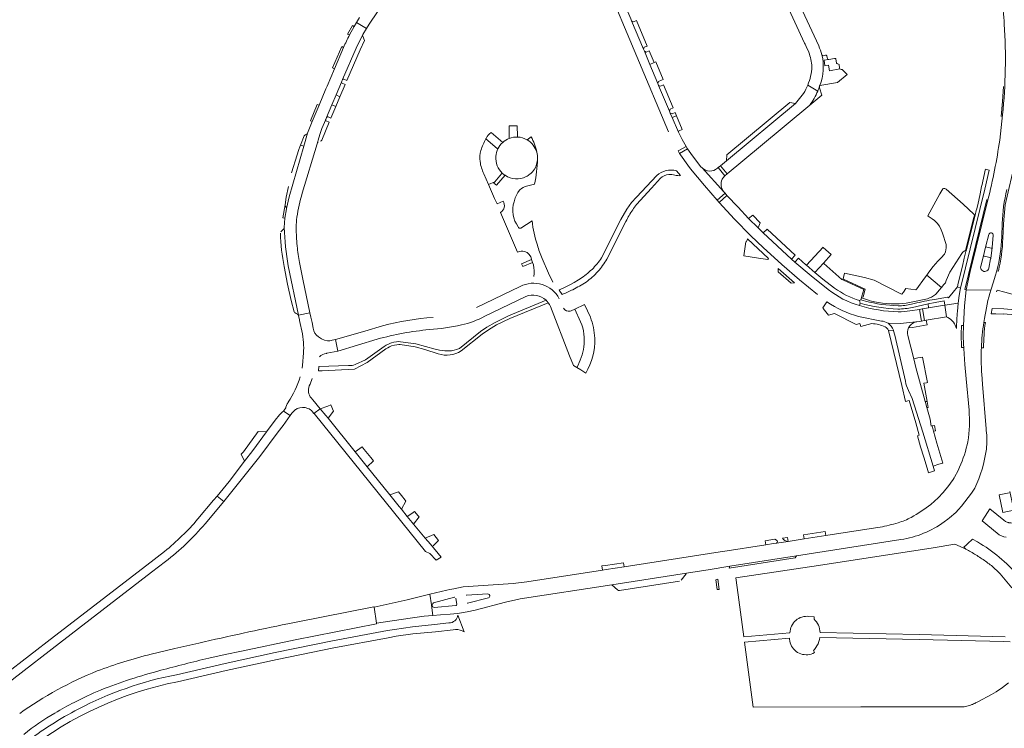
# Model space of a CAD drawing. Header units: metres. Extents: x 166325 to 190320, y 381923 to 404576.
# Tile 726 of 1056: x 174881 to 175302, y 396238 to 396541. Entities that reach past the tile are written whole.
import ezdxf

# ---------------------------------------------------------------- set-up
doc = ezdxf.new("R2010")
doc.units = ezdxf.units.M
for name, color, linetype, lineweight in [('B-WE-OG-WATER_MEER-GV', 8, 'Continuous', 18), ('B-WE-VH-VERHARDING_ASFALT-GV', 8, 'Continuous', 18), ('B-WE-VH-VERHARDING_BETONSTRAATSTEEN-GV', 8, 'Continuous', 18), ('B-WE-VH-VERHARDING_HALFVERHARDING-GV', 8, 'Continuous', 18), ('B-WE-VH-VERHARDING_STRAATBAKSTEEN-GV', 8, 'Continuous', 18)]:
    doc.layers.add(name, color=color, linetype=linetype, lineweight=lineweight)

msp = doc.modelspace()

# ---------------------------------------------------------------- linework, layer by layer
at = {"layer": 'B-WE-OG-WATER_MEER-GV', "flags": 128}
for points in [[(175283.997, 396462.475), (175276.835, 396468.749), (175276.571, 396468.934), (175276.271, 396469.048), (175275.951, 396469.085), (175275.632, 396469.042), (175275.389, 396468.951), (175274.082, 396466.765), (175268.948, 396457.368), (175269.149, 396457.26), (175270.763, 396456.167), (175271.839, 396455.372), (175272.983, 396454.304), (175273.945, 396453.014), (175274.656, 396451.471), (175275.282, 396450.013), (175276.779, 396445.207), (175276.829, 396443.722), (175276.535, 396441.978), (175276.083, 396440.998), (175274.631, 396439.426), (175273.244, 396438.122), (175271.242, 396435.764), (175269.461, 396433.325), (175268.535, 396432.056), (175274.842, 396426.85), (175275.873, 396428.025), (175276.503, 396428.744), (175276.783, 396429.762), (175278.411, 396433.291), (175283.458, 396441.376), (175283.84, 396441.81), (175284.113, 396442.045), (175284.828, 396442.483), (175285.041, 396442.613), (175288.641, 396456.698), (175288.929, 396457.848), (175288.658, 396458.102)], [(175257.443, 396424.089), (175246.018, 396429.998), (175241.994, 396431.076), (175233.442, 396432.981), (175233.368, 396432.998), (175232.834, 396430.444), (175232.979, 396430.377), (175242.203, 396426.115), (175241.33, 396422.773), (175241.132, 396422.274), (175244, 396421.261), (175244.394, 396421.156), (175246.134, 396420.746), (175247.891, 396420.413), (175249.662, 396420.159), (175251.441, 396419.984), (175253.227, 396419.888), (175253.831, 396419.844), (175255.304, 396419.792), (175256.777, 396419.817), (175258.247, 396419.92), (175259.709, 396420.101), (175261.16, 396420.358), (175262.593, 396420.692), (175268.827, 396421.984), (175269.727, 396422.321), (175270.596, 396422.732), (175271.428, 396423.214), (175272.217, 396423.763), (175272.589, 396424.057), (175273.811, 396425.674), (175274.842, 396426.85), (175268.535, 396432.056), (175267.608, 396430.786), (175264.281, 396426.202), (175263.877, 396425.804), (175259.557, 396426.398), (175258.579, 396424.747), (175257.825, 396423.892)]]:
    msp.add_lwpolyline(points, close=True, dxfattribs=at)
at = {"layer": 'B-WE-VH-VERHARDING_ASFALT-GV'}
for points in [[(175299.051, 396562.746, -0.0150213), (175301.62, 396539.243)], [(175301.62, 396539.243, -0.0411074), (175300.873, 396500.588)], [(175300.736, 396454.111, -0.0515201), (175302.689, 396468.65)], [(175294.976, 396449.446, -0.9607958), (175296.868, 396449.006)], [(175298.428, 396433.944, 0.0528694), (175300.534, 396448.51)], [(175293.125, 396413.545, -0.0255173), (175295.798, 396425.731)], [(175291.839, 396401.044, -0.0270486), (175292.867, 396411.914)], [(175291.802, 396393.988, -0.0174315), (175291.839, 396401.044)], [(175292.017, 396389.758, -0.0106349), (175291.802, 396393.988)], [(175286.55, 396374.37, -0.0682696), (175286.051, 396360.938)], [(175293.96, 396357.767, 0.0562102), (175293.91, 396365.737)], [(175286.051, 396360.938, -0.0513611), (175282.528, 396350.015)], [(175288.968, 396341.146, 0.0830362), (175293.96, 396357.767)], [(175270.287, 396334.158, -0.0434697), (175261.839, 396328.599)], [(174957.342, 396327.916, -0.0481485), (174943.088, 396314.069)], [(174943.53, 396309.722, 0.051101), (174960.407, 396325.839)], [(175254.329, 396325.76, -0.0391599), (175246.645, 396324.165)], [(175261.839, 396328.599, -0.0510573), (175256.376, 396326.304)], [(175257.485, 396319.116, 0.1168644), (175276, 396326.66)], [(175058.203, 396290.152, -0.6737729), (175057.859, 396292.034)], [(175071.848, 396295.369, -0.0700657), (175071.947, 396295.388)], [(175068.334, 396286.849, -0.3968518), (175064.527, 396283.55)], [(174995.757, 396283.158, 0.0048675), (174957.71, 396274.919)], [(175067.342, 396280.696, -0.140502), (175071.042, 396279.71)], [(174937.337, 396270.186, 0.0245403), (174914.384, 396263.009)], [(174941.463, 396263.255, -0.009447), (174962.025, 396268.443)], [(174914.384, 396263.009, 0.0588145), (174881.263, 396244.833)], [(174915.826, 396254.837, -0.0300367), (174941.463, 396263.255)], [(174948.138, 396261.387, 0.0720127), (174906.268, 396246.702)], [(174884.34, 396228.898, -0.1177482), (174948.653, 396258.381)], [(174904.58, 396249.568, -0.0185871), (174915.826, 396254.837)], [(174906.268, 396246.702, 0.0433421), (174883.684, 396232.299)], [(174896.283, 396244.998, -0.0142223), (174904.58, 396249.568)], [(174882.987, 396235.906, -0.0339572), (174896.283, 396244.998)]]:
    msp.add_lwpolyline(points, format="xyb", dxfattribs=at)
at = {"layer": 'B-WE-VH-VERHARDING_ASFALT-GV', "flags": 128}
for points in [[(175294.61, 396464.26), (175287.07, 396433.68), (175285.38, 396425.84), (175295.798, 396425.731), (175297.053, 396429.239), (175297.782, 396431.579), (175298.428, 396433.944)], [(175291.607, 396435.921), (175292.55, 396439.807), (175293.725, 396444.535), (175293.74, 396444.597), (175294.976, 396449.446)], [(175296.868, 396449.006), (175296.493, 396443.997), (175296.482, 396443.917), (175295.807, 396439.131), (175295.79, 396439.011), (175294.961, 396435.094)], [(175295.798, 396425.731), (175285.38, 396425.84), (175284.631, 396418.913), (175284.174, 396410.536), (175284.06, 396406.237)], [(175292.867, 396411.914), (175293.125, 396413.545)], [(175284.311, 396401.12), (175284.349, 396400.712), (175284.822, 396393.84), (175285.36, 396387.783), (175286.55, 396374.37)], [(175293.91, 396365.737), (175293.861, 396366.357), (175292.35, 396385.538), (175292.017, 396389.758)], [(175282.528, 396350.015), (175281.913, 396348.667), (175280.347, 396345.777), (175280.212, 396345.529), (175279.827, 396344.818), (175278.687, 396343.186), (175277.969, 396342.159), (175275.524, 396339.21), (175273.386, 396336.967), (175270.287, 396334.158)], [(175276, 396326.66), (175277.461, 396327.78), (175278.283, 396328.41), (175280.883, 396330.69), (175282.067, 396331.942), (175283.369, 396333.318), (175287.614, 396338.951), (175288.968, 396341.146)], [(174960.407, 396325.839), (174968.375, 396335.405), (174965.521, 396337.7), (174964.049, 396335.896), (174957.342, 396327.916)], [(175256.376, 396326.304), (175254.329, 396325.76)], [(175246.645, 396324.165), (175225.42, 396320.866), (175216.173, 396319.429), (175209.321, 396318.364), (175204.419, 396317.602), (175203.12, 396317.4), (175199.88, 396316.896), (175181.387, 396314.021), (175180.284, 396313.85), (175139.29, 396307.478), (175131.71, 396306.3), (175130.135, 396306.055), (175097.745, 396301.02), (175091.88, 396300.42), (175070.65, 396298.96), (175066.573, 396298.131), (175064.85, 396297.793), (175063.56, 396297.54), (175056.342, 396295.73), (175057.117, 396291.177), (175057.126, 396291.104), (175057.659, 396286.655), (175060.87, 396286.94), (175065.08, 396287.19), (175068.19, 396287.5), (175072.321, 396288.207), (175075.68, 396288.91), (175088.71, 396292.35), (175093.05, 396293.4), (175094.907, 396293.778), (175134.036, 396299.847), (175165.959, 396304.798), (175174.253, 396306.096), (175175.26, 396306.254), (175184.455, 396307.692), (175212.833, 396312.131), (175257.485, 396319.116)], [(174943.088, 396314.069), (174935.51, 396308.235), (174896.08, 396277.88)], [(174865.28, 396249.09), (174875.514, 396257.108), (174877.067, 396258.326), (174878.831, 396259.708), (174898.26, 396274.93), (174937.571, 396305.142), (174943.53, 396309.722)], [(175057.859, 396292.034), (175066.912, 396294.462)], [(175071.947, 396295.388), (175081.169, 396295.944)], [(175081.449, 396294.181), (175072.477, 396291.903)], [(174962.025, 396268.443), (174968.998, 396270.016), (174975.99, 396271.5), (174998.802, 396276.265), (175033.623, 396283.098), (175033.65, 396283.34), (175032.57, 396290.22), (175032.49, 396290.45), (175000.072, 396283.962), (174995.757, 396283.158)], [(175071.042, 396279.71), (175068.334, 396286.849)], [(174948.653, 396258.381), (174969.42, 396263.156), (174991.122, 396267.839), (175015.422, 396272.831), (175038.594, 396277.163), (175041.991, 396277.824), (175049.148, 396278.797), (175058.715, 396279.765), (175066.266, 396280.591), (175067.342, 396280.696)], [(175064.527, 396283.55), (175058.355, 396282.89), (175048.922, 396281.88), (175041.346, 396280.75), (175038.284, 396280.302), (175014.799, 396275.816), (174990.383, 396270.927), (174969.005, 396266.233)], [(174896.08, 396277.88), (174874.787, 396261.35), (174873.313, 396260.205), (174870.447, 396257.98), (174862.947, 396252.158), (174856.625, 396247.375), (174864.555, 396238.585)], [(174957.71, 396274.919), (174947.517, 396272.579), (174937.337, 396270.186)], [(174969.005, 396266.233), (174948.138, 396261.387)]]:
    msp.add_lwpolyline(points, dxfattribs=at)
for points in [[(174991.643, 396365.075), (174993.726, 396367.814), (174996.763, 396372.093), (174993.82, 396373.918), (174993.495, 396373.617), (174992.738, 396372.997), (174992.459, 396372.754), (174992.188, 396372.451), (174990.342, 396370.191), (174986.679, 396365.203), (174980.759, 396357.136), (174977.228, 396352.542), (174970.64, 396343.972), (174965.521, 396337.7), (174968.375, 396335.405), (174971.825, 396339.717), (174983.721, 396354.659)], [(175057.126, 396291.104), (175057.117, 396291.177), (175056.342, 396295.73), (175046.73, 396293.32), (175032.57, 396290.22), (175033.65, 396283.34), (175047.94, 396285.53), (175053.99, 396286.33), (175057.659, 396286.655)]]:
    msp.add_lwpolyline(points, close=True, dxfattribs=at)
at = {"layer": 'B-WE-VH-VERHARDING_BETONSTRAATSTEEN-GV', "flags": 128}
for points in [[(175229.145, 396524.676), (175226.742, 396524.272), (175226.602, 396524.25), (175224.666, 396523.904), (175225.002, 396521.438), (175226.569, 396521.775), (175227.017, 396519.421), (175231.458, 396520.166), (175231.299, 396520.453), (175231.098, 396522.027)], [(175229.936, 396522.801), (175229.688, 396524.3)], [(175232.904, 396429.956), (175232.341, 396430.216), (175232.254, 396430.256), (175224.516, 396437.129), (175224.402, 396437.163), (175220.686, 396433.272), (175224.192, 396430.366), (175229.176, 396426.553)], [(175239.82, 396421.305), (175240.4, 396421.545), (175240.666, 396422.438), (175240.862, 396423.094), (175241.697, 396425.892), (175232.904, 396429.956)], [(175057.785, 396316.406), (175060.081, 396318.781), (175058.005, 396321.289), (175054.411, 396319.773), (175056.626, 396317.153)]]:
    msp.add_lwpolyline(points, dxfattribs=at)
at = {"layer": 'B-WE-VH-VERHARDING_BETONSTRAATSTEEN-GV'}
for points in [[(175229.688, 396524.3, 0.4603083), (175229.145, 396524.676)], [(175230.595, 396522.38, -0.4388003), (175229.936, 396522.801)], [(175231.098, 396522.027, 0.311024), (175230.595, 396522.38)]]:
    msp.add_lwpolyline(points, format="xyb", dxfattribs=at)
at = {"layer": 'B-WE-VH-VERHARDING_BETONSTRAATSTEEN-GV', "flags": 128}
for points in [[(175265.385, 396417.454), (175266.233, 396412.478), (175267.437, 396412.674), (175267.578, 396412.697), (175266.729, 396417.681), (175266.574, 396417.656)], [(174975.768, 396355.61), (174977.228, 396352.542), (174980.759, 396357.136), (174986.679, 396365.203), (174983.143, 396365.229), (174976.798, 396356.53)], [(175225.158, 396322.553), (175215.911, 396321.121), (175216.173, 396319.429), (175225.42, 396320.866)], [(175129.791, 396307.855), (175130.135, 396306.055), (175131.71, 396306.3), (175139.29, 396307.478), (175139.022, 396309.212), (175131.419, 396308.035)]]:
    msp.add_lwpolyline(points, close=True, dxfattribs=at)
at = {"layer": 'B-WE-VH-VERHARDING_HALFVERHARDING-GV', "flags": 128}
for points in [[(175271.212, 396315.652), (175222.353, 396308.02)], [(175280.467, 396317.191), (175271.212, 396315.652)], [(175282.747, 396316.154), (175280.467, 396317.191)], [(175285.211, 396315.033), (175282.747, 396316.154)], [(175222.353, 396308.02), (175187.004, 396302.774)], [(175187.004, 396302.774), (175187.551, 396298.699)], [(175187.551, 396298.699), (175190.395, 396277.527)], [(175211.566, 396283.478), (175212.052, 396284.055)], [(175212.052, 396284.055), (175212.597, 396284.578)], [(175212.597, 396284.578), (175213.194, 396285.042)], [(175213.194, 396285.042), (175213.837, 396285.441)], [(175213.837, 396285.441), (175214.518, 396285.771)], [(175214.518, 396285.771), (175215.23, 396286.028)], [(175215.23, 396286.028), (175215.965, 396286.209)], [(175215.965, 396286.209), (175216.715, 396286.313)], [(175216.715, 396286.313), (175217.471, 396286.338)], [(175217.471, 396286.338), (175218.004, 396286.308)], [(175218.004, 396286.308), (175220.451, 396286.087)], [(175220.451, 396286.087), (175220.426, 396285.109)], [(175220.426, 396285.109), (175220.908, 396284.6)], [(175220.908, 396284.6), (175221.415, 396283.956)], [(175221.415, 396283.956), (175221.857, 396283.265)], [(175210.124, 396279.282), (175210.173, 396280.03)], [(175210.173, 396280.03), (175210.301, 396280.77)], [(175210.301, 396280.77), (175210.507, 396281.492)], [(175210.507, 396281.492), (175210.789, 396282.189)], [(175210.789, 396282.189), (175211.143, 396282.854)], [(175211.143, 396282.854), (175211.566, 396283.478)], [(175221.857, 396283.265), (175222.23, 396282.535)], [(175222.23, 396282.535), (175222.53, 396281.772)], [(175222.53, 396281.772), (175222.754, 396280.983)], [(175222.754, 396280.983), (175222.9, 396280.177)], [(175222.9, 396280.177), (175222.967, 396279.359)], [(175190.395, 396277.527), (175210.124, 396279.282)], [(175209.947, 396277.031), (175190.692, 396275.314)], [(175190.692, 396275.314), (175194.417, 396247.576)], [(175209.967, 396276.501), (175209.947, 396277.031)], [(175210.062, 396275.752), (175209.967, 396276.501)], [(175210.236, 396275.018), (175210.062, 396275.752)], [(175222.44, 396275.506), (175222.083, 396274.628)], [(175222.721, 396276.412), (175222.44, 396275.506)], [(175222.925, 396277.338), (175222.721, 396276.412)], [(175265.211, 396276.469), (175222.925, 396277.338)], [(175222.967, 396279.359), (175265.258, 396278.491)], [(175301.382, 396275.52), (175265.211, 396276.469)], [(175265.258, 396278.491), (175301.976, 396277.527)], [(175304.06, 396275.429), (175301.382, 396275.52)], [(175210.487, 396274.306), (175210.236, 396275.018)], [(175210.811, 396273.624), (175210.487, 396274.306)], [(175211.206, 396272.981), (175210.811, 396273.624)], [(175211.667, 396272.383), (175211.206, 396272.981)], [(175212.188, 396271.838), (175211.667, 396272.383)], [(175212.764, 396271.35), (175212.188, 396271.838)], [(175213.388, 396270.926), (175212.764, 396271.35)], [(175220.59, 396272.215), (175220.122, 396271.674)], [(175220.122, 396271.674), (175220.59, 396270.828)], [(175221.155, 396272.976), (175220.59, 396272.215)], [(175221.654, 396273.782), (175221.155, 396272.976)], [(175222.083, 396274.628), (175221.654, 396273.782)], [(175214.054, 396270.571), (175213.388, 396270.926)], [(175214.754, 396270.288), (175214.054, 396270.571)], [(175215.48, 396270.08), (175214.754, 396270.288)], [(175216.223, 396269.95), (175215.48, 396270.08)], [(175216.976, 396269.9), (175216.223, 396269.95)], [(175217.73, 396269.93), (175216.976, 396269.9)], [(175218.477, 396270.039), (175217.73, 396269.93)], [(175219.208, 396270.227), (175218.477, 396270.039)], [(175219.915, 396270.491), (175219.208, 396270.227)], [(175220.59, 396270.828), (175219.915, 396270.491)], [(175298.095, 396254.075), (175300.825, 396255.93)], [(175300.825, 396255.93), (175303.471, 396257.876)], [(175290.381, 396249.863), (175296.18, 396252.89)], [(175296.18, 396252.89), (175298.095, 396254.075)], [(175194.417, 396247.576), (175240.299, 396247.686)], [(175240.299, 396247.686), (175284.352, 396247.71)], [(175284.352, 396247.71), (175284.46, 396247.71)], [(175287.766, 396248.611), (175287.776, 396248.614)], [(175287.776, 396248.614), (175287.988, 396248.697)], [(175288.941, 396249.107), (175288.994, 396249.132)]]:
    msp.add_lwpolyline(points, dxfattribs=at)
at = {"layer": 'B-WE-VH-VERHARDING_HALFVERHARDING-GV'}
for points in [[(175287.889, 396313.531, 0.0077575), (175285.732, 396314.752)], [(175290.005, 396312.242, 0.0079593), (175287.889, 396313.531)], [(175292.078, 396310.884, 0.0078329), (175290.005, 396312.242)], [(175294.107, 396309.461, 0.0081647), (175292.078, 396310.884)], [(175284.46, 396247.71, 0.0332012), (175286.713, 396248.247)], [(175286.713, 396248.247, 0.0173221), (175287.766, 396248.611)], [(175287.988, 396248.697, 0.0143007), (175288.941, 396249.107)], [(175288.994, 396249.132, 0.0225472), (175290.381, 396249.863)]]:
    msp.add_lwpolyline(points, format="xyb", dxfattribs=at)
at = {"layer": 'B-WE-VH-VERHARDING_STRAATBAKSTEEN-GV', "flags": 128}
for points in [[(175222.378, 396530.038), (175215.491, 396544.964), (175198.747, 396581.251), (175195.587, 396588.099), (175195.106, 396589.142), (175194.405, 396590.661), (175193.44, 396592.749), (175191.75, 396596.414), (175187.772, 396605.035), (175187.484, 396605.533), (175187.165, 396606.352), (175182.516, 396604.919), (175186.437, 396596.316), (175189.862, 396588.87), (175216.379, 396531.226), (175216.621, 396530.7), (175217.039, 396529.791), (175218.194, 396527.279)], [(175154.029, 396513.172), (175153.682, 396514.013), (175150.283, 396522.122), (175147.951, 396527.741), (175147.588, 396528.576), (175142.501, 396540.698), (175142.144, 396541.54), (175139.49, 396547.835), (175136.713, 396554.455), (175136.175, 396555.755), (175134.611, 396559.509), (175128.044, 396575.14), (175126.502, 396578.827), (175126.163, 396579.663), (175121.237, 396591.386), (175117.666, 396589.943), (175158.208, 396493.289)], [(175026.293, 396542.175), (175025.054, 396540.056), (175029.32, 396537.519), (175030.392, 396539.237), (175033.965, 396544.568), (175034.76, 396545.623), (175037.756, 396549.266)], [(175016.346, 396509.052), (175018.684, 396514.593), (175019.113, 396515.601), (175024.901, 396529.114), (175027.761, 396534.906), (175029.32, 396537.519), (175025.054, 396540.056), (175024.018, 396538.284), (175022.067, 396534.699)], [(175027.761, 396534.906), (175024.901, 396529.114), (175019.113, 396515.601)], [(175026.559, 396528.378), (175028.431, 396532.259), (175027.749, 396534.213)], [(175019.536, 396529.378), (175015.618, 396520.247), (175012.507, 396512.845), (175011.991, 396511.618), (175009.065, 396504.697), (175006.094, 396497.703), (175004.189, 396492.807), (175002.558, 396487.139), (174996.336, 396465.515), (174995.131, 396460.497), (174995.12, 396460.442), (174995.105, 396460.388), (174994.498, 396456.389), (174994.323, 396454.411), (174994.221, 396452.406)], [(175019.661, 396515.805), (175020.906, 396515.271), (175026.559, 396528.378)], [(175225.348, 396526.035), (175224.417, 396525.846)], [(175231.458, 396520.166), (175227.017, 396519.421), (175226.569, 396521.775), (175225.002, 396521.438), (175224.666, 396523.904), (175226.602, 396524.25)], [(175226.069, 396524.697), (175225.898, 396525.662)], [(175234.604, 396517.806), (175232.41, 396519.938), (175231.995, 396519.978)], [(175222.828, 396513.064), (175230.451, 396514.41), (175234.604, 396517.806)], [(175018.684, 396514.593), (175016.346, 396509.052), (175017.976, 396508.327), (175020.174, 396513.561)], [(175020.174, 396513.561), (175018.912, 396514.082)], [(175162.386, 396485.144), (175165.733, 396487.112), (175164.123, 396489.971), (175162.531, 396493.194), (175159.833, 396499.391), (175159.027, 396501.332), (175158.663, 396502.16), (175154.029, 396513.172)], [(175221.985, 396510.729), (175217.721, 396513.305)], [(175218.56, 396504.701), (175223.689, 396508.932), (175222.728, 396512.165), (175222.768, 396512.914)], [(175222.768, 396512.914), (175222.828, 396513.064)], [(175301.31, 396512.639), (175300.889, 396506.221), (175300.324, 396499.815)], [(175001.908, 396467.153), (175008.2, 396488.216), (175008.964, 396490.799), (175009.557, 396492.624), (175010.277, 396494.664), (175011.919, 396498.548), (175012.301, 396499.467), (175014.595, 396504.903), (175016.346, 396509.052)], [(175215.919, 396509.719), (175212.491, 396505.46), (175183.017, 396480.963), (175180.402, 396478.807), (175183.285, 396475.343), (175197.518, 396487.206), (175218.56, 396504.701)], [(175016.232, 396504.175), (175014.595, 396504.903), (175012.301, 396499.467)], [(175012.893, 396499.694), (175014.125, 396499.159), (175016.232, 396504.175)], [(175011.919, 396498.548), (175010.277, 396494.664), (175009.557, 396492.624), (175008.964, 396490.799), (175008.2, 396488.216)], [(175161.67, 396500.156), (175159.833, 396499.391), (175162.531, 396493.194)], [(175162.785, 396493.751), (175164.114, 396494.332), (175161.67, 396500.156)], [(175299.649, 396489.805), (175300.873, 396500.588)], [(175300.975, 396447.741), (175301.247, 396453.978), (175301.948, 396462.164), (175310.744, 396500.261)], [(175010.198, 396489.782), (175013.416, 396497.452)], [(175013.416, 396497.452), (175012.159, 396497.974)], [(175093.79, 396491.072), (175093.783, 396491.4), (175093.682, 396495.918), (175090.184, 396495.816), (175090.295, 396490.832), (175090.3, 396490.584), (175090.302, 396490.507)], [(175002.775, 396491.602), (175001.201, 396487.669), (175002.558, 396487.139), (175004.189, 396492.807)], [(175003.642, 396492.283), (175003.221, 396492.093)], [(175080.401, 396490.516), (175080.306, 396490.339), (175085.119, 396486.239), (175085.403, 396486.032)], [(175085.403, 396486.032), (175085.119, 396486.239), (175080.306, 396490.339)], [(175087.504, 396488.815), (175082.525, 396493.05)], [(175099.566, 396491.239), (175097.903, 396489.886)], [(174995.131, 396460.497), (174996.336, 396465.515), (175002.558, 396487.139)], [(175002.558, 396487.139), (175001.201, 396487.669), (175001.046, 396487.281), (175000.321, 396485.394), (174999.69, 396483.477), (174997.365, 396475.817)], [(175172.562, 396477.929), (175181.888, 396467.664)], [(175182.343, 396474.546), (175179.465, 396478.037), (175179.126, 396477.765)], [(175293.37, 396468.83), (175295.183, 396476.866), (175293.564, 396477.384)], [(175079.461, 396475.314), (175081.411, 396470.845), (175084.069, 396471.943), (175087.01, 396475.361), (175087.286, 396475.681)], [(175088.463, 396474.736), (175084.764, 396470.479), (175083.626, 396471.428), (175084.069, 396471.943), (175081.411, 396470.845), (175084.021, 396464.863), (175085.046, 396462.577), (175087.607, 396463.657)], [(175153.249, 396474.657), (175144.551, 396465.402), (175142.431, 396463.128)], [(175144.659, 396462.282), (175151.04, 396469.297), (175154.842, 396473.476)], [(175163.429, 396474.586), (175161.663, 396476.643)], [(174995.967, 396469.969), (174995.036, 396465.339), (174994.53, 396462.067)], [(175097.017, 396469.894), (175101.079, 396470.962)], [(175291.753, 396469.359), (175291.69, 396469.11), (175291.13, 396466.101), (175290.409, 396462.825), (175289.84, 396460.456), (175289.655, 396459.745), (175289.132, 396457.657), (175288.877, 396456.639), (175285.421, 396442.846), (175285.311, 396442.408), (175285.246, 396442.147), (175284.544, 396439.346), (175283.721, 396435.98), (175281.875, 396428.724), (175281.588, 396427.057), (175282.94, 396426.587), (175293.37, 396468.83)], [(175196.485, 396452.227), (175192.457, 396456.232), (175187.987, 396461.055), (175183.206, 396466.119), (175179.839, 396463.163), (175186.379, 396456.045), (175193.382, 396448.939), (175198.624, 396443.952), (175206.601, 396436.643), (175214.134, 396430.082), (175221.905, 396423.794)], [(174994.53, 396462.067), (174993.638, 396456.5), (174994.498, 396456.389), (174995.105, 396460.388)], [(174994.735, 396461.431), (174994.963, 396461.136)], [(174995.105, 396460.388), (174995.12, 396460.442), (174995.131, 396460.497)], [(175142.431, 396463.128), (175141.4, 396461.75), (175140.462, 396460.308), (175137.951, 396455.894), (175129.652, 396439.471)], [(175294.142, 396464.376), (175284.7, 396425.93), (175285.38, 396425.84), (175287.07, 396433.68), (175294.61, 396464.26)], [(175086.561, 396458.882), (175093.857, 396441.949)], [(174999.744, 396444.446), (174999.642, 396445.781), (174999.452, 396448.413), (174999.326, 396451.311), (174999.313, 396452.578)], [(175100.082, 396455.301), (175095.25, 396452.144)], [(175131.911, 396438.976), (175140.093, 396455.023)], [(175226.422, 396425.979), (175219.12, 396431.781), (175212.224, 396437.648), (175210.731, 396438.965), (175198.652, 396450.134), (175196.485, 396452.227)], [(175300.736, 396454.111), (175300.534, 396448.51)], [(174993.927, 396451.704), (174992.771, 396450.618)], [(175294.976, 396449.446), (175293.74, 396444.597), (175293.725, 396444.535)], [(175296.482, 396443.917), (175296.493, 396443.997), (175296.868, 396449.006)], [(175293.725, 396444.535), (175292.55, 396439.807)], [(175295.943, 396443.541), (175294.111, 396443.97)], [(175295.807, 396439.131), (175296.482, 396443.917)], [(175108.932, 396429.046), (175107.064, 396432.913), (175104.282, 396439.251)], [(175229.176, 396426.553), (175224.192, 396430.366), (175220.686, 396433.272), (175217.112, 396436.288), (175216.845, 396436.532), (175213.722, 396439.387), (175212.224, 396437.648), (175219.12, 396431.781)], [(175292.55, 396439.807), (175291.607, 396435.921)], [(175295.385, 396439.634), (175293.189, 396440.181)], [(174994.148, 396435.711), (174995.657, 396428.162), (174997.19, 396421.306), (174998.469, 396416.45)], [(174995.901, 396436.053), (175000.237, 396415.018), (175005.2, 396415.924), (175002.15, 396430.397), (175000.73, 396437.512)], [(175000.283, 396414.796), (175000.237, 396415.018), (174995.901, 396436.053)], [(175099.779, 396438.84), (175099.808, 396438.749), (175100.197, 396437.545), (175100.557, 396436.427)], [(175294.961, 396435.094), (175295.79, 396439.011)], [(175295.79, 396439.011), (175295.807, 396439.131)], [(175219.12, 396431.781), (175226.422, 396425.979)], [(175298.428, 396433.944), (175299.079, 396433.751)], [(175094.872, 396427.227), (175076.33, 396418.293)], [(175120.484, 396430.463), (175119.812, 396430.02), (175117.97, 396428.902), (175116.072, 396427.882), (175113.866, 396426.747), (175111.772, 396425.795), (175111.607, 396425.72), (175112.857, 396423.824)], [(175262.388, 396418.322), (175269.053, 396419.781), (175272.07, 396420.391), (175276.001, 396421.063), (175276.29, 396419.285), (175281.924, 396420.064), (175282.373, 396423.335), (175282.816, 396425.876), (175282.94, 396426.587), (175281.588, 396427.057), (175279.736, 396424.832)], [(175079.792, 396414.505), (175097.38, 396422.948)], [(175279.736, 396424.832), (175277.74, 396422.435), (175277.365, 396422.745), (175271.78, 396421.738), (175270.778, 396421.562)], [(175313.073, 396421.639), (175301.792, 396424.838), (175298.512, 396425.703), (175298.242, 396424.911)], [(175069.723, 396399.706), (175078.7, 396406.933), (175081.347, 396408.755), (175084.856, 396410.79), (175090.463, 396413.587), (175106.902, 396420.324), (175106.474, 396420.858), (175106.001, 396421.354), (175089.934, 396414.751), (175084.25, 396411.915), (175080.663, 396409.835), (175077.936, 396407.958), (175069.043, 396400.799), (175067.79, 396400.291), (175066.732, 396399.991), (175065.649, 396399.796), (175064.982, 396399.73), (175063.882, 396399.708), (175062.786, 396399.794), (175060.511, 396400.054), (175058.586, 396400.419), (175050.425, 396402.743), (175043.855, 396403.66), (175043.106, 396403.681), (175042.074, 396403.623), (175041.052, 396403.464), (175040.051, 396403.205), (175039.601, 396403.054), (175038.647, 396402.655), (175037.737, 396402.165), (175036.879, 396401.587), (175028.928, 396395.871), (175024.418, 396393.919), (175023.792, 396393.687), (175023.146, 396393.533), (175022.486, 396393.457), (175021.67, 396393.435), (175009.004, 396393.088), (175008.777, 396391.205), (175009.445, 396391.213), (175010.364, 396391.225), (175024.183, 396391.98)], [(175106.001, 396421.354), (175106.474, 396420.858), (175106.902, 396420.324), (175107.423, 396419.514), (175107.843, 396418.647), (175115.951, 396397.65), (175117.664, 396393.53), (175119.12, 396392.631)], [(175124.917, 396414.154), (175122.409, 396419.504), (175118.212, 396417.536), (175120.721, 396412.187)], [(175225.919, 396420.727), (175224.114, 396418.133), (175224.318, 396417.882), (175226.558, 396415.051), (175229.109, 396415.747), (175238.319, 396411.055), (175240.005, 396411.484), (175240.361, 396410.085), (175245.074, 396411.392)], [(175239.743, 396419.078), (175240.062, 396420.167), (175239.82, 396421.305)], [(175242.314, 396420.979), (175240.4, 396421.545), (175239.82, 396421.305), (175240.062, 396420.167)], [(175281.58, 396416.596), (175281.924, 396420.064), (175276.29, 396419.285), (175276.94, 396414.22)], [(175296.489, 396417.81), (175301.369, 396417.668), (175304.515, 396417.456), (175308.419, 396416.925), (175311.515, 396416.067), (175313.073, 396421.639)], [(174998.898, 396415.928), (174999.338, 396415.67), (174999.81, 396415.399)], [(175006.56, 396409.365), (175006.058, 396411.851), (175005.572, 396414.155), (175005.2, 396415.924), (175000.237, 396415.018), (175000.283, 396414.796), (175000.663, 396412.981), (175000.717, 396412.725), (175001.97, 396406.94)], [(175120.721, 396412.187), (175118.212, 396417.536), (175116.713, 396416.824), (175116.32, 396416.702)], [(175249.181, 396412.493), (175239.41, 396414.472)], [(175251.975, 396411.506), (175257.361, 396411.401), (175263.893, 396412.078), (175264.305, 396412.164), (175266.233, 396412.478), (175265.385, 396417.454), (175261.331, 396416.813)], [(175276.94, 396414.22), (175277.557, 396413.928), (175278.212, 396413.534), (175278.822, 396413.074), (175279.381, 396412.552), (175279.882, 396411.975), (175280.321, 396411.349), (175280.691, 396410.681), (175280.99, 396409.977), (175281.214, 396409.246)], [(175304.515, 396417.456), (175301.369, 396417.668), (175296.489, 396417.81), (175296.057, 396415.58), (175298.01, 396415.58), (175301.067, 396415.432), (175301.083, 396415.607), (175309.513, 396414.854)], [(175036.197, 396410.466), (175028.668, 396408.134), (175016.078, 396404.563), (175017.076, 396399.662), (175033.934, 396404.73)], [(175263.893, 396412.078), (175257.361, 396411.401), (175251.975, 396411.506)], [(175260.772, 396409.529), (175262.402, 396409.732), (175268.74, 396410.852), (175268.32, 396412.818), (175267.578, 396412.697), (175267.437, 396412.674)], [(175267.437, 396412.674), (175266.233, 396412.478), (175264.305, 396412.164), (175263.893, 396412.078)], [(175284.174, 396410.536), (175283.312, 396410.531)], [(175284.06, 396406.237), (175284.174, 396410.536)], [(175293.52, 396411.851), (175292.867, 396411.914)], [(175012.707, 396404.029), (175011.442, 396404.255), (175010.07, 396404.869), (175008.763, 396405.739)], [(175252.2, 396408.472), (175254.257, 396408.608)], [(175259.4, 396386.734), (175254.941, 396406.433), (175254.368, 396408.277), (175254.257, 396408.608), (175252.2, 396408.472), (175257.883, 396384.947)], [(175254.257, 396408.608), (175254.368, 396408.277), (175254.941, 396406.433), (175259.4, 396386.734)], [(175262.97, 396396.366), (175260.443, 396406.264)], [(175012.266, 396398.668), (175012.377, 396398.686), (175017.076, 396399.662), (175016.078, 396404.563)], [(175016.078, 396404.563), (175014.649, 396404.237)], [(175024.183, 396391.98), (175029.598, 396394.779), (175037.609, 396400.538), (175038.398, 396401.069), (175039.198, 396401.5), (175040.052, 396401.857), (175041.311, 396402.211), (175042.208, 396402.351), (175043.124, 396402.402), (175043.748, 396402.385), (175050.158, 396401.49), (175054.227, 396400.332), (175059.974, 396398.473)], [(175002.336, 396397.38), (175002.14, 396394.996), (175001.825, 396392.337)], [(175283.348, 396401.12), (175284.311, 396401.12)], [(175291.839, 396401.044), (175292.749, 396401.03)], [(175275.319, 396351.786), (175272.84, 396360.32), (175271.381, 396365.435), (175270.76, 396367.656), (175270.758, 396367.663), (175270.462, 396367.607), (175269.939, 396370.594), (175268.566, 396375.504), (175267.968, 396377.645), (175267.857, 396378.057), (175263.907, 396392.697), (175262.97, 396396.366)], [(175119.12, 396392.631), (175120.822, 396391.581), (175122.935, 396390.277)], [(175257.883, 396384.947), (175259.399, 396378.042), (175261.043, 396378.52), (175263.82, 396368.961), (175265.287, 396363.658), (175264.494, 396363.438), (175265.91, 396358.782), (175267.267, 396354.316), (175268.683, 396349.66), (175269.27, 396347.67), (175271.83, 396348.49), (175271.2, 396350.5), (175266.801, 396365.045)], [(175260.764, 396382.869), (175262.333, 396379.45), (175266.801, 396365.045), (175271.2, 396350.5), (175273.64, 396351.262), (175275.319, 396351.786)], [(175266.801, 396365.045), (175262.333, 396379.45), (175260.764, 396382.869)], [(174995.949, 396377.862), (174995.822, 396377.663), (174995.453, 396377.088), (174995.282, 396376.75), (174995.165, 396376.458), (174994.947, 396375.739)], [(175006.332, 396373.745), (175006.907, 396373.039), (175009.499, 396374.952), (175006.361, 396378.835), (175005.731, 396379.615)], [(174994.616, 396375.023), (174994.056, 396374.19), (174993.82, 396373.918), (174996.763, 396372.093), (174997.454, 396373.067), (174998.419, 396374.159)], [(175303.639, 396339.017), (175299.491, 396338.199), (175301.045, 396330.717), (175305.674, 396331.734), (175304.032, 396339.609)], [(175332.592, 396325.126), (175319.538, 396325.608), (175314.515, 396325.739), (175314.364, 396325.754), (175304.452, 396326.244), (175304.245, 396326.249), (175304.139, 396326.253), (175304.032, 396326.26), (175303.926, 396326.269), (175303.82, 396326.28), (175303.715, 396326.293), (175303.609, 396326.31), (175303.505, 396326.328), (175303.4, 396326.349), (175303.296, 396326.372), (175303.193, 396326.397), (175302.102, 396326.897), (175301.357, 396327.336), (175295.379, 396332.286), (175294.441, 396330.666), (175293.461, 396329.072), (175292.169, 396327.152), (175298.564, 396321.824)], [(175204.39, 396318.917), (175203.701, 396319.23), (175201.977, 396318.963), (175199.592, 396318.594)], [(175199.592, 396318.594), (175199.88, 396316.896), (175203.12, 396317.4), (175204.419, 396317.602)], [(175209.116, 396320.069), (175206.94, 396319.732)], [(175209.321, 396318.364), (175209.116, 396320.069)], [(175288.091, 396319.267), (175285.857, 396317.251)], [(175290.193, 396318.084), (175288.091, 396319.267)], [(175285.483, 396316.913), (175284.338, 396315.879)], [(175284.338, 396315.879), (175285.211, 396315.033)], [(175285.211, 396315.033), (175285.732, 396314.752)], [(175285.605, 396317.023), (175285.483, 396316.913)], [(175285.857, 396317.251), (175285.605, 396317.023)], [(175163.643, 396301.722), (175165.744, 396304.535), (175165.959, 396304.798), (175134.036, 396299.847), (175136.44, 396297.626)], [(175296.088, 396307.973), (175299.811, 396304.497)], [(175137.314, 396297.311), (175162.954, 396301.286)], [(175299.811, 396304.497), (175304.835, 396298.503)], [(175067.819, 396291.431), (175067.411, 396294.135)], [(175058.203, 396290.152), (175067.459, 396290.973)]]:
    msp.add_lwpolyline(points, dxfattribs=at)
for points in [[(175144.552, 396540.903), (175143.329, 396540.368), (175142.501, 396540.698), (175147.588, 396528.576), (175147.931, 396529.41), (175149.155, 396529.909)], [(175024.018, 396538.284), (175023.322, 396538.709), (175021.28, 396535.089), (175022.067, 396534.699)], [(175019.536, 396529.378), (175018.777, 396529.733), (175014.805, 396520.592), (175015.618, 396520.247)], [(175149.992, 396527.924), (175148.76, 396527.402), (175147.951, 396527.741), (175150.283, 396522.122), (175152.129, 396522.906)], [(175152.806, 396523.167), (175152.129, 396522.906), (175150.283, 396522.122), (175153.682, 396514.013), (175154.027, 396514.835), (175155.295, 396515.36), (175156.012, 396515.667)], [(175156.101, 396513.357), (175154.843, 396512.842), (175154.029, 396513.172), (175158.663, 396502.16), (175159.036, 396502.991), (175160.257, 396503.492)], [(175017.976, 396508.327), (175016.346, 396509.052), (175014.595, 396504.903), (175016.232, 396504.175)], [(175009.065, 396504.697), (175008.279, 396505.031), (175005.355, 396498.032), (175006.094, 396497.703)], [(175212.491, 396505.46), (175209.992, 396505.835), (175183.137, 396483.521), (175183.017, 396480.963)], [(175161.109, 396501.522), (175159.86, 396501.002), (175159.027, 396501.332), (175159.833, 396499.391), (175161.67, 396500.156)], [(175166.384, 396486.097), (175165.733, 396487.112), (175162.386, 396485.144), (175163.006, 396484.101)], [(175172.562, 396477.929), (175172.114, 396478.422), (175169.348, 396481.929), (175167.82, 396484.078), (175166.384, 396486.097), (175163.006, 396484.101), (175163.42, 396483.436), (175166.441, 396479), (175167.649, 396477.471), (175173.601, 396470.327), (175179.02, 396464.064), (175182.422, 396467.045), (175181.888, 396467.664)], [(175180.402, 396478.807), (175179.465, 396478.037), (175182.343, 396474.546), (175183.285, 396475.343)], [(175183.206, 396466.119), (175182.422, 396467.045), (175179.02, 396464.064), (175179.839, 396463.163)], [(175194.277, 396457.777), (175192.457, 396456.232), (175196.485, 396452.227), (175197.391, 396454.414)], [(175200.439, 396451.728), (175198.652, 396450.134), (175210.731, 396438.965), (175212.304, 396440.679)], [(175192.026, 396447.544), (175191.938, 396447.453), (175191.526, 396446.491), (175191.265, 396446.321), (175190.394, 396440.32), (175196.608, 396439.337), (175200.638, 396438.715), (175200.927, 396439.157)], [(175227.695, 396440.894), (175224.354, 396443.941), (175224.291, 396444.001), (175217.112, 396436.288), (175220.686, 396433.272), (175224.402, 396437.163)], [(175100.197, 396437.545), (175099.808, 396438.749), (175095.552, 396436.976), (175096.067, 396435.73)], [(175205.079, 396434.891), (175205.12, 396433.485), (175210.598, 396428.712), (175211.98, 396428.816)], [(175268.32, 396412.818), (175276.94, 396414.22), (175276.29, 396419.285), (175276.068, 396419.247), (175269.322, 396418.1), (175266.729, 396417.681), (175267.578, 396412.697)], [(175276.001, 396421.063), (175272.07, 396420.391), (175269.053, 396419.781), (175269.322, 396418.1), (175276.068, 396419.247), (175276.29, 396419.285)], [(175266.747, 396397.086), (175264.7, 396396.725), (175262.97, 396396.366), (175263.907, 396392.697), (175267.857, 396378.057), (175268.618, 396378.117), (175267.222, 396385.864), (175268.433, 396386.098), (175268.765, 396386.16)], [(175014.134, 396376.626), (175012.875, 396376.171), (175009.499, 396374.952), (175012.006, 396372.062), (175012.9, 396370.952), (175015.292, 396373.952)], [(175268.618, 396378.117), (175267.857, 396378.057), (175267.968, 396377.645), (175268.566, 396375.504), (175269.084, 396375.478)], [(175048.831, 396326.373), (175046.731, 396328.978), (175044.217, 396332.097), (175043.28, 396333.26), (175040.993, 396336.097), (175039.223, 396338.293), (175029.63, 396350.196), (175024.501, 396356.558), (175012.9, 396370.952), (175012.006, 396372.062), (175009.499, 396374.952), (175006.907, 396373.039), (175006.99, 396372.937), (175054.465, 396314.078), (175056.3, 396313.2), (175059.052, 396310.25), (175061.261, 396311.663), (175056.626, 396317.153), (175054.411, 396319.773), (175049.423, 396325.673)], [(175271.787, 396367.855), (175270.76, 396367.656), (175271.381, 396365.435), (175272.206, 396365.577)], [(175028.316, 396357.613), (175027.449, 396358.683), (175024.501, 396356.558), (175029.63, 396350.196), (175032.287, 396352.713), (175031.123, 396354.15)], [(175044.217, 396332.097), (175046.186, 396335.572), (175045.841, 396335.989), (175044.214, 396337.996), (175042.949, 396339.557), (175039.223, 396338.293), (175040.993, 396336.097), (175043.28, 396333.26)], [(175051.388, 396329.286), (175049.887, 396331.1), (175048.66, 396330.275), (175046.731, 396328.978), (175048.831, 396326.373), (175049.423, 396325.673), (175051.788, 396328.803)], [(175212.312, 396311.288), (175212.833, 396312.131), (175184.455, 396307.692), (175184.093, 396306.913)], [(175179.298, 396302.249), (175178.437, 396301.918), (175179.045, 396297.821), (175179.949, 396297.857)]]:
    msp.add_lwpolyline(points, close=True, dxfattribs=at)
at = {"layer": 'B-WE-VH-VERHARDING_STRAATBAKSTEEN-GV'}
for points in [[(175022.067, 396534.699, 0.0204231), (175019.536, 396529.378)], [(175027.749, 396534.213, -0.2020347), (175027.761, 396534.906)], [(175223.743, 396526.252, 0.0461307), (175222.378, 396530.038)], [(175218.194, 396527.279, -0.0621004), (175219.457, 396521.113)], [(175222.828, 396513.064, 0.154764), (175223.743, 396526.252)], [(175224.417, 396525.846, -0.4128172), (175223.743, 396526.252)], [(175225.898, 396525.662, 0.4386534), (175225.348, 396526.035)], [(175226.602, 396524.25, -0.3734589), (175226.069, 396524.697)], [(175219.457, 396521.113, -0.0825016), (175217.721, 396513.305)], [(175231.995, 396519.978, -0.2351532), (175231.458, 396520.166)], [(175019.113, 396515.601, -0.3939169), (175019.661, 396515.805)], [(175018.912, 396514.082, -0.3959382), (175018.684, 396514.593)], [(175217.721, 396513.305, -0.0412301), (175215.919, 396509.719)], [(175218.56, 396504.701, 0.0648526), (175221.985, 396510.729)], [(175222.768, 396512.914, -0.0215332), (175221.985, 396510.729)], [(175012.159, 396497.974, -0.4149368), (175011.919, 396498.548)], [(175012.301, 396499.467, -0.410938), (175012.893, 396499.694)], [(175003.221, 396492.093, 0.1675285), (175002.775, 396491.602)], [(175004.189, 396492.807, -0.1895554), (175003.642, 396492.283)], [(175009.731, 396489.29, 0.1595688), (175010.198, 396489.782)], [(175080.306, 396490.339, 0.0406071), (175078.153, 396485.383)], [(175082.525, 396493.05, 0.1223669), (175080.401, 396490.516)], [(175090.302, 396490.507, 0.0944092), (175087.504, 396488.815)], [(175093.79, 396491.072, 0.1000332), (175090.302, 396490.507)], [(175097.903, 396489.886, 0.121619), (175093.79, 396491.072)], [(175097.903, 396489.886, -0.1944155), (175102.027, 396484.618)], [(175102.027, 396484.618, 0.0856489), (175099.566, 396491.239)], [(175162.531, 396493.194, -0.4130055), (175162.785, 396493.751)], [(175294.61, 396464.26, 0.0270555), (175299.649, 396489.805)], [(175008.2, 396488.216, -0.213363), (175008.708, 396488.781)], [(175084.543, 396482.861, -0.0926567), (175085.403, 396486.032)], [(175085.403, 396486.032, -0.0987091), (175087.504, 396488.815)], [(175078.153, 396485.383, 0.0972607), (175077.81, 396480.581)], [(175084.543, 396482.861, 0.1154307), (175085.152, 396478.833)], [(175102.362, 396481.669, -0.1266271), (175101.022, 396477.422)], [(175101.079, 396470.962, 0.0432374), (175102.362, 396481.669)], [(175102.362, 396481.669, 0.0817083), (175102.027, 396484.618)], [(175077.81, 396480.581, 0.0795335), (175079.461, 396475.314)], [(175087.286, 396475.681, -0.1074049), (175085.152, 396478.833)], [(175101.022, 396477.422, -0.0831413), (175099.07, 396475.212)], [(175179.126, 396477.765, -0.3878747), (175172.562, 396477.929)], [(175293.564, 396477.384, -0.0130655), (175291.753, 396469.359)], [(175087.286, 396475.681, 0.0414896), (175088.463, 396474.736)], [(175088.463, 396474.736, 0.2708382), (175097.457, 396474.17)], [(175099.07, 396475.212, -0.0545996), (175097.457, 396474.17)], [(175161.663, 396476.643, 0.2605344), (175153.249, 396474.657)], [(175154.842, 396473.476, -0.1813164), (175158.354, 396475.045)], [(175158.354, 396475.045, -0.0803294), (175160.993, 396474.807)], [(175160.993, 396474.807, 0.0849466), (175163.429, 396474.586)], [(175181.888, 396467.664, -0.3022631), (175181.214, 396473.07)], [(175181.214, 396473.07, -0.095577), (175182.343, 396474.546)], [(175094.248, 396467.869, -0.1781224), (175097.017, 396469.894)], [(174999.614, 396456.809, -0.0367307), (175001.908, 396467.153)], [(175092.305, 396463.435, -0.0939854), (175094.248, 396467.869)], [(174994.735, 396461.431, -0.2087206), (174994.53, 396462.067)], [(174995.131, 396460.497, 0.2162391), (174994.963, 396461.136)], [(175087.607, 396463.657, -0.4498633), (175086.561, 396458.882)], [(175094.102, 396452.76, -0.2404819), (175092.305, 396463.435)], [(175141.439, 396457.549, -0.0358536), (175144.659, 396462.282)], [(174999.313, 396452.578, -0.0371042), (174999.614, 396456.809)], [(175140.093, 396455.023, -0.0181266), (175141.439, 396457.549)], [(174994.221, 396452.406, -0.1966853), (174993.927, 396451.704)], [(174994.221, 396452.406, 0.0364445), (174995.901, 396436.053)], [(175095.25, 396452.144, -0.4409436), (175094.102, 396452.76)], [(175102.284, 396444.878, -0.0575697), (175100.082, 396455.301)], [(174992.561, 396449.982, 0.0387461), (174994.148, 396435.711)], [(175299.079, 396433.751, 0.0534727), (175300.975, 396447.741)], [(175000.73, 396437.512, -0.0262499), (174999.744, 396444.446)], [(175104.282, 396439.251, -0.0347987), (175102.284, 396444.878)], [(175294.111, 396443.97, -0.4110325), (175293.725, 396444.535)], [(175296.482, 396443.917, -0.3858142), (175295.943, 396443.541)], [(175093.857, 396441.949, -0.1339981), (175096.812, 396442.169)], [(175096.812, 396442.169, -0.2941506), (175099.779, 396438.84)], [(175129.652, 396439.471, -0.0521971), (175125.62, 396434.558)], [(175292.55, 396439.807, -0.3977257), (175293.189, 396440.181)], [(175295.807, 396439.131, 0.3730473), (175295.385, 396439.634)], [(175100.557, 396436.427, -0.1021843), (175100.811, 396431.573)], [(175128.096, 396433.618, 0.0535339), (175131.911, 396438.976)], [(175291.607, 396435.921, 1.0874107), (175294.961, 396435.094)], [(175125.62, 396434.558, -0.0403945), (175120.484, 396430.463)], [(175123.14, 396429.126, 0.0393824), (175128.096, 396433.618)], [(175111.626, 396421.962, 0.4130792), (175094.872, 396427.227)], [(175117.368, 396425.872, 0.0250087), (175123.14, 396429.126)], [(175239.82, 396421.305, -0.0894631), (175229.176, 396426.553)], [(175097.38, 396422.948, -0.3002073), (175106.001, 396421.354)], [(175112.857, 396423.824, 0.0186932), (175117.368, 396425.872)], [(175239.743, 396419.078, -0.0966225), (175226.422, 396425.979)], [(175225.919, 396420.727, 0.081747), (175239.41, 396414.472)], [(175256.345, 396416.438, -0.067832), (175239.743, 396419.078)], [(175240.062, 396420.167, 0.0657539), (175256.214, 396417.587)], [(175256.25, 396418.984, -0.0556019), (175242.314, 396420.979)], [(175256.214, 396417.587, 0.062042), (175262.388, 396418.322)], [(175262.067, 396419.693, -0.0661869), (175256.25, 396418.984)], [(175270.778, 396421.562, 0.0171291), (175262.067, 396419.693)], [(174998.469, 396416.45, 0.2175394), (174998.898, 396415.928)], [(174999.81, 396415.399, -0.1970688), (175000.283, 396414.796)], [(175057.785, 396414.014, 0.0484535), (175036.197, 396410.466)], [(175069.905, 396410.796, 0.0713233), (175079.792, 396414.505)], [(175116.32, 396416.702, -0.328546), (175113.489, 396417.94)], [(175126.774, 396405.101, 0.0783071), (175124.917, 396414.154)], [(175261.331, 396416.813, -0.0351108), (175256.345, 396416.438)], [(175281.214, 396409.246, -0.0144266), (175281.58, 396416.596)], [(175056.131, 396408.824, 0.0409391), (175069.905, 396410.796)], [(175122.092, 396401.401, 0.1404532), (175120.721, 396412.187)], [(175245.074, 396411.392, -0.1004259), (175250.762, 396409.987)], [(175249.181, 396412.493, -0.1256271), (175251.975, 396411.506)], [(175250.762, 396409.987, -0.1642253), (175252.2, 396408.472)], [(175254.257, 396408.608, 0.1582669), (175251.975, 396411.506)], [(175260.772, 396409.529, -0.2208059), (175263.893, 396412.078)], [(175283.312, 396410.531, 0.016789), (175283.348, 396401.12)], [(175292.749, 396401.03, -0.0279973), (175293.52, 396411.851)], [(175001.97, 396406.94, -0.0673614), (175002.336, 396397.38)], [(175008.763, 396405.739, -0.1998863), (175006.56, 396409.365)], [(175033.934, 396404.73, -0.0446039), (175056.131, 396408.824)], [(175260.443, 396406.264, -0.176749), (175260.772, 396409.529)], [(175284.311, 396401.12, -0.0201285), (175284.06, 396406.237)], [(175014.649, 396404.237, -0.0854909), (175012.707, 396404.029)], [(175122.092, 396401.401, -0.0916602), (175119.12, 396392.631)], [(175122.935, 396390.277, 0.1418544), (175126.774, 396405.101)], [(175009.189, 396397.232, -0.1345206), (175012.266, 396398.668)], [(175059.974, 396398.473, 0.2249416), (175069.723, 396399.706)], [(175000.999, 396388.615, -0.0745964), (174995.949, 396377.862)], [(175005.731, 396379.615, -0.3007366), (175004.918, 396384.746)], [(175004.918, 396384.746, 0.0409222), (175006.058, 396387.966)], [(175260.764, 396382.869, -0.1127367), (175259.4, 396386.734)], [(174994.947, 396375.739, -0.1463606), (174994.616, 396375.023)], [(174998.419, 396374.159, -0.0713964), (174999.785, 396375.044)], [(174999.785, 396375.044, -0.2034671), (175004.228, 396375.176)], [(175004.228, 396375.176, -0.1134712), (175006.332, 396373.745)], [(175298.564, 396321.824, 0.1691578), (175302.438, 396320.185)], [(175204.419, 396317.602, 0.5893521), (175204.39, 396318.917)], [(175206.94, 396319.732, 0.2429204), (175209.321, 396318.364)], [(175307.474, 396303.557, 0.0887189), (175290.193, 396318.084)], [(175294.107, 396309.461, -0.0078299), (175296.088, 396307.973)], [(175136.44, 396297.626, 0.193762), (175137.314, 396297.311)], [(175066.994, 396294.475, 0.0594859), (175066.912, 396294.462)], [(175081.449, 396294.181, 0.7033521), (175081.169, 396295.944)], [(175067.459, 396290.973, 0.0399751), (175067.536, 396290.988)], [(175067.536, 396290.988, 0.3740947), (175067.819, 396291.431)], [(175072.371, 396291.891, 0.074522), (175072.477, 396291.903)]]:
    msp.add_lwpolyline(points, format="xyb", dxfattribs=at)

doc.saveas('drawing.dxf')
